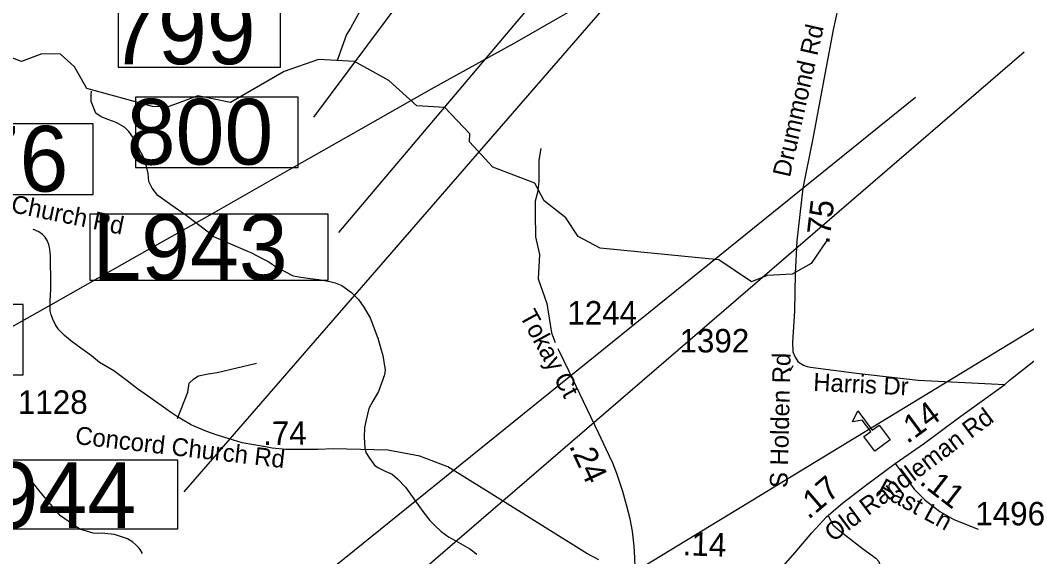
# Model space of a CAD drawing. Extents: x 1662474 to 1856135, y 779280 to 917889.
# Drawn here: x 1749927 to 1755293, y 813857 to 816717 of the extents above; entities that cross this region are included whole.
import ezdxf

# ---------------------------------------------------------------- set-up
doc = ezdxf.new("R2010")
doc.units = 0
for name, color, linetype in [('Exist Cultural Educational Facility High CELL', 7, 'Continuous'), ('Exist Hydrographic Misc Water Feature', 7, 'Continuous'), ('Exist Road Non-System Type 51', 7, 'Continuous'), ('Exist Road Non-System Type 51 Label', 7, 'Continuous'), ('Exist Road Primary Interstate Structure Cantilever Sign Number Label', 7, 'Continuous'), ('Exist Road Primary Interstate Structure Ovrhead Sign CELL', 7, 'Continuous'), ('Exist Road Primary Interstate Structure Standard Bridge Number Label', 7, 'Continuous'), ('Exist Road Secondary Mileage Tenths English Label', 7, 'Continuous'), ('Exist Road Secondary Type 51 Attributed', 7, 'Continuous'), ('Exist Road Secondary Type 51 Label', 7, 'Continuous'), ('Exist Road Secondary Type 51 Number Label', 7, 'Continuous'), ('Exist Utilities Electrical Transmission Line', 7, 'Continuous')]:
    doc.layers.add(name, color=color, linetype=linetype)

msp = doc.modelspace()

# ---------------------------------------------------------------- linework, layer by layer
at = {"layer": 'Exist Cultural Educational Facility High CELL'}
msp.add_lwpolyline([(1754482.9, 814419.7), (1754424.2, 814498), (1754461, 814525.6), (1754416, 814585.7), (1754363.8, 814576.9), (1754391.6, 814634.2), (1754468.7, 814531.4), (1754505.5, 814559), (1754564.3, 814480.7)], close=True, dxfattribs=at)
at = {"layer": 'Exist Hydrographic Misc Water Feature'}
for points in [[(1752081.7, 817283.1), (1752043.5, 817253.4), (1752015.2, 817231.7), (1751955, 817196.2), (1751870.1, 817088.9), (1751825.2, 816993.2), (1751819, 816961.2), (1751798.3, 816889.4), (1751737.4, 816763.9), (1751688.6, 816674.3), (1751666.2, 816640.4), (1751617.4, 816502)], [(1754226.9, 815543), (1754143.1, 815420), (1754042, 815363), (1753908.9, 815355.8), (1753825, 815321.4), (1753650.9, 815439.9), (1753017.9, 815502), (1752901.9, 815563.4), (1752836.1, 815663.3), (1752720, 815754.3), (1752671, 815847.1), (1752446.1, 815933.8), (1752322, 816067.6), (1752323, 816110.3), (1752191, 816250.8), (1752040.9, 816260.4), (1751892, 816394.7), (1751708.9, 816496.9), (1751518, 816507.4), (1751333.8, 816442.2), (1751048.8, 816277.3), (1750873.9, 816313.7), (1750715, 816254.6), (1750632, 816256.3), (1750283, 816352.1), (1750216.9, 816468.2), (1750141.9, 816535.4), (1750041.8, 816537.4), (1749934, 816497), (1749684, 816590.7)], [(1750957.4, 815563.9), (1750929.5, 815586.2), (1750812.2, 815675.1), (1750734.5, 815729.8), (1750660.9, 815782.4), (1750631.3, 815820.7), (1750613.5, 815856.8), (1750610, 815898.9), (1750598.3, 815943), (1750586.6, 815983.1), (1750527.4, 816093.6), (1750505.6, 816123.8), (1750483.9, 816146), (1750438, 816170.3), (1750400.2, 816184.6), (1750358.2, 816201), (1750330.5, 816221.2), (1750304.9, 816283.5), (1750305.3, 816319.5), (1750307.4, 816337.5)], [(1750957.4, 815563.9), (1751138.6, 815486.4), (1751156.5, 815478.3), (1751228.2, 815441.6), (1751252.2, 815429.4), (1751294.1, 815401.1), (1751381.6, 815354.4), (1751401.5, 815350.2), (1751473.5, 815339.6), (1751519.6, 815335.3), (1751577.5, 815324.8), (1751605.3, 815316.5), (1751641.2, 815302.2), (1751693.1, 815265.8), (1751730.6, 815227.5), (1751758.3, 815187.3), (1751791.9, 815130.9), (1751833.2, 815022.6), (1751848.5, 814972.4), (1751860.2, 814930.3), (1751871.7, 814852.2), (1751869.4, 814826.2), (1751836.6, 814738.5), (1751806.3, 814686.7), (1751786, 814646.9), (1751771.4, 814587), (1751763, 814547), (1751760.8, 814493), (1751764.3, 814437), (1751770, 814412.9), (1751789.9, 814382.8), (1751815.5, 814344.6), (1751833.4, 814332.4), (1751873.1, 814314.1), (1751909, 814297.8), (1751939, 814273.5), (1751980.6, 814229.1), (1752073.5, 814098.3), (1752111, 814050.1), (1752135, 814025.8), (1752170.7, 813991.5), (1752210.4, 813963.2), (1752248.4, 813942.9), (1752324, 813900.2), (1752361.8, 813871.9)], [(1750579.3, 813874.5), (1750567.4, 813896.7), (1750557.5, 813906.7), (1750543.6, 813920.9), (1750527.8, 813935), (1750499.9, 813953.2), (1750430, 813975.8), (1750360.1, 813982.4), (1750338.1, 813980.5), (1750316, 813982.7), (1750280.1, 813993.1), (1750244.2, 814005.3), (1750206.5, 814031.7), (1750142.7, 814076.2), (1750049.6, 814183), (1750012.1, 814229.3), (1749970.5, 814281.7), (1749911, 814358.2)]]:
    msp.add_lwpolyline(points, dxfattribs=at)
at = {"layer": 'Exist Road Non-System Type 51'}
msp.add_line((1754045.9, 814875.5), (1754030.4, 814846.7), dxfattribs=at)
for points in [[(1752701.6, 816032.2), (1752690.9, 815969.8), (1752690.9, 815854.2), (1752685.4, 815797.6), (1752671.9, 815752.9), (1752671.9, 815687.1), (1752674.2, 815562.1), (1752695.2, 815467.1), (1752688.1, 815339), (1752735.1, 815207), (1752759.6, 815050.4), (1752779.3, 814999.5)], [(1750765.1, 814594.7), (1750819.8, 814734.6), (1750827.4, 814782.4), (1750851.8, 814805.7), (1750877.5, 814822.2), (1750928.4, 814832.5), (1750977.5, 814839.4), (1751187.4, 814888.1)], [(1754234.2, 814074.7), (1754261.1, 814025.4), (1754295.9, 813994.7), (1754417.6, 813902.1), (1754488.1, 813850.2), (1754504.2, 813832), (1754513.1, 813799.8), (1754513.1, 813767.6), (1754495.4, 813597.9)]]:
    msp.add_lwpolyline(points, dxfattribs=at)
at = {"layer": 'Exist Road Primary Interstate Structure Cantilever Sign Number Label'}
for p, q in [((1754757.8, 819294.1), (1751624.6, 815585.6)), ((1754698.7, 816304.4), (1751479, 813705.4))]:
    msp.add_line(p, q, dxfattribs=at)
msp.add_lwpolyline([(1750299.2, 815683.7), (1751567.1, 815683.7), (1751567.1, 815328.7), (1750299.2, 815328.7)], close=True, dxfattribs=at)
at = {"layer": 'Exist Road Primary Interstate Structure Ovrhead Sign CELL'}
for p, q in [((1754917.4, 818948), (1750798.6, 814202.5)), ((1755278.6, 816546.7), (1751394.1, 813203.5))]:
    msp.add_line(p, q, dxfattribs=at)
msp.add_lwpolyline([(1749468.1, 814373.9), (1750765.9, 814373.9), (1750765.9, 814005.3), (1749468.1, 814005.3)], close=True, dxfattribs=at)
at = {"layer": 'Exist Road Primary Interstate Structure Standard Bridge Number Label'}
for p, q in [((1755046.7, 820953.7), (1751490.2, 816200.4)), ((1755673, 815279.1), (1751278.8, 812608))]:
    msp.add_line(p, q, dxfattribs=at)
for points in [[(1751315.1, 816841.9), (1750448.6, 816841.9), (1750448.6, 816466.3), (1751315.1, 816466.3)], [(1751408.9, 816307), (1750542.4, 816307), (1750542.4, 815931.3), (1751408.9, 815931.3)], [(1750316.9, 816163.2), (1749450.4, 816163.2), (1749450.4, 815787.5), (1750316.9, 815787.5)], [(1749943.1, 815202.1), (1749076.7, 815202.1), (1749076.7, 814826.5), (1749943.1, 814826.5)]]:
    msp.add_lwpolyline(points, close=True, dxfattribs=at)
at = {"layer": 'Exist Road Secondary Type 51 Attributed'}
for points in [[(1754297.4, 816837.8), (1754260.8, 816664.9), (1754210.8, 816399.8), (1754191.9, 816295.5), (1754151.7, 816086.4), (1754099.5, 815820.9), (1754066.3, 815541.1), (1754057.3, 815365.8), (1754054.4, 815166.1), (1754043, 815000.7), (1754045.8, 814949.4), (1754057.3, 814920.9), (1754071.5, 814898), (1754079, 814893.3), (1754102.9, 814878.1), (1754121.1, 814870.8), (1754140, 814866.7), (1754385.4, 814835.3), (1754713.6, 814798.2), (1755176.5, 814775.4)], [(1753011.7, 813841.7), (1752947.2, 813874), (1752697.4, 814031.1), (1752427.3, 814200.3), (1752205.7, 814337.2), (1752056.5, 814393.6), (1751887.3, 814425.8), (1751595.1, 814432.6), (1751515.7, 814429), (1751430.3, 814428.5), (1751384.3, 814429.4), (1751342.3, 814429), (1751270, 814436.2), (1751233.9, 814443.4), (1751111.1, 814465.1), (1751040.7, 814485.4), (1750976.4, 814504.7), (1750921.1, 814524.7), (1750858.3, 814551.8), (1750835.4, 814562.1), (1750787.7, 814590.5), (1750760.9, 814606.6), (1750728.2, 814627.6), (1750703.8, 814645.8), (1750623.5, 814702.9), (1750552.1, 814752.9), (1750496.8, 814793.9), (1750425.4, 814847.4), (1750350.5, 814893), (1750307.2, 814928), (1750263.6, 814960.7), (1750204.6, 815001.7), (1750162.7, 815036), (1750130.1, 815070.6), (1750129.6, 815071.1), (1750115.9, 815093.4), (1750100.5, 815123.6), (1750093, 815145.7), (1750087.2, 815167.8), (1750086.1, 815190.5), (1750086, 815222), (1750089.6, 815281.4), (1750090.3, 815351.9), (1750089.3, 815414), (1750088.3, 815459.9), (1750085.1, 815496.1), (1750079.7, 815521.5), (1750071.6, 815542.3), (1750060.1, 815560.3), (1750046.3, 815574.7), (1750026.6, 815589.2), (1749998.6, 815601.6), (1749997.4, 815602.1)], [(1755176.5, 814775.4), (1755198.1, 814796.6), (1755356.9, 814921.2), (1755509.4, 815039.1)], [(1753205.5, 813800.9), (1753202.9, 813852.2), (1753200.3, 813914.3), (1753190.4, 813992.9), (1753177.6, 814059.8), (1753161.6, 814126.8), (1753138.6, 814205), (1753107.7, 814300.5), (1753085.5, 814356.4), (1753050.9, 814431), (1753012.2, 814513.8), (1752969.7, 814602.7), (1752909.9, 814725.7), (1752853.9, 814844.6), (1752794, 814966)], [(1754590.8, 814353.6), (1754747.2, 814462.4), (1754921.5, 814591.5), (1755176.5, 814775.4)], [(1753953.5, 813761.6), (1754057.4, 813880.4), (1754146.7, 813984.2), (1754225.2, 814069.9), (1754311, 814143.3), (1754433.6, 814236.5), (1754590.8, 814353.6)], [(1754590.8, 814353.6), (1754692.4, 814217.7), (1754750.9, 814159.3), (1754829.7, 814098.3), (1754903.4, 814055.1), (1755033, 814004.3)]]:
    msp.add_lwpolyline(points, dxfattribs=at)
at = {"layer": 'Exist Utilities Electrical Transmission Line'}
msp.add_lwpolyline([(1753887.7, 817352.3), (1753375.5, 817055.5), (1752949.2, 816815), (1752574.6, 816601.1), (1752118.1, 816348.8), (1751743.5, 816136.5), (1751361, 815918.2), (1750938.6, 815678), (1750561.7, 815466.1), (1750117.1, 815213.5), (1749680.8, 814969), (1749304.2, 814755.1), (1748885.8, 814518.8), (1748417.6, 814250), (1747982.8, 814001.5), (1747955.1, 813979.4), (1747915.3, 813959.2), (1747552.3, 813749.3), (1747146.1, 813515), (1746749.4, 813296.6)], dxfattribs=at)

# ---------------------------------------------------------------- texts
at = {"layer": 'Exist Road Non-System Type 51 Label'}
for s, rotation, p in [('Concord Church Rd', 348.4916, (1749368.4, 815797)), ('S Holden Rd', 88.6988, (1754017.5, 814223))]:
    msp.add_text(s, height=95, rotation=rotation, dxfattribs=at).set_placement(p)
at = {"layer": 'Exist Road Primary Interstate Structure Cantilever Sign Number Label'}
msp.add_text('L943', height=350, dxfattribs=at).set_placement((1750311.7, 815330.8))
at = {"layer": 'Exist Road Primary Interstate Structure Ovrhead Sign CELL'}
msp.add_text('S944', height=350, dxfattribs=at).set_placement((1749452, 814011.4))
at = {"layer": 'Exist Road Primary Interstate Structure Standard Bridge Number Label'}
for s, p in [('799', (1750401.2, 816481.8)), ('800', (1750495, 815946.9)), ('876', (1749403, 815803.1))]:
    msp.add_text(s, height=350, dxfattribs=at).set_placement(p)
at = {"layer": 'Exist Road Secondary Mileage Tenths English Label'}
for s, rotation, p in [('.75', 83.2304, (1754239.3, 815520.9)), ('.14', 36.5265, (1754656.1, 814456.1)), ('.74', 0.5183, (1751222.5, 814452.5)), ('.24', 294.8821, (1752851, 814447.9)), ('.17', 40.5234, (1754129.3, 814052.7)), ('.11', 322.2656, (1754715.3, 814249)), ('.14', 358.1294, (1753457.1, 813865.4))]:
    msp.add_text(s, height=125, rotation=rotation, dxfattribs=at).set_placement(p)
at = {"layer": 'Exist Road Secondary Type 51 Label'}
for s, rotation, p in [('Drummond Rd', 77.2953, (1754029.6, 815875.3)), ('Tokay Ct', 298.6065, (1752586.2, 815141.5)), ('Harris Dr', 357.1856, (1754153, 814742)), ('Old Randleman Rd', 36.8857, (1754260.1, 813933.2)), ('Concord Church Rd', 353.3785, (1750217.2, 814458.9)), ('Fast Ln', 331.5308, (1754488.8, 814196.4))]:
    msp.add_text(s, height=95, rotation=rotation, dxfattribs=at).set_placement(p)
at = {"layer": 'Exist Road Secondary Type 51 Number Label'}
for s, p in [('1244', (1752843.5, 815094.8)), ('1392', (1753441.4, 814946.1)), ('1128', (1749914.9, 814618.8)), ('1496', (1755018.3, 814024.7))]:
    msp.add_text(s, height=125, dxfattribs=at).set_placement(p)

doc.saveas('drawing.dxf')
